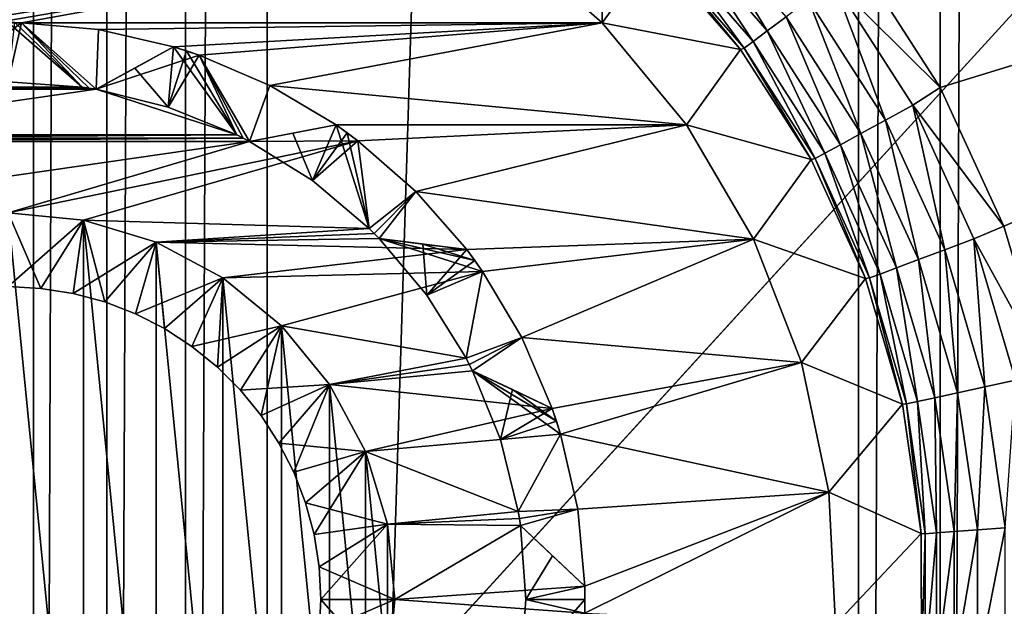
# Model space of a CAD drawing. Header units: metres. Extents: x -206 to 75, y -104 to 104.
# Tile 684 of 1056: x -36.42 to -29.76, y -36.55 to -32.58. Entities that reach past the tile are written whole.
import ezdxf

# ---------------------------------------------------------------- set-up
doc = ezdxf.new("R2010")
doc.units = ezdxf.units.M
doc.layers.add('solid_01_1-CONSUMER_THERM_B_125288', color=7, linetype='CONTINUOUS')

msp = doc.modelspace()

# ---------------------------------------------------------------- linework, layer by layer
at = {"layer": 'solid_01_1-CONSUMER_THERM_B_125288'}
for points in [[(-36.784092, 64.272545), (-36.342251, 63.938988), (-36.765686, -64.293373)], [(-36.342251, 63.938988), (-36.32394, -63.959686), (-36.765686, -64.293373)], [(-36.342251, 63.938988), (-35.846645, 63.692299), (-36.32394, -63.959686)], [(-35.846645, 63.692299), (-35.828407, -63.712856), (-36.32394, -63.959686)], [(-35.846645, 63.692299), (-35.314156, 63.540874), (-35.828407, -63.712856)], [(-30.211685, 63.541607), (-29.679237, 63.69318), (-30.193489, -63.560551)], [(-29.679237, 63.69318), (-29.660997, -63.711971), (-30.193489, -63.560551)], [(-35.314156, 63.540874), (-35.295959, -63.561279), (-35.828407, -63.712856)], [(-35.314156, 63.540874), (-34.762913, 63.489876), (-35.295959, -63.561279)], [(-30.762913, 63.490448), (-30.211685, 63.541607), (-30.744732, -63.509552)], [(-30.211685, 63.541607), (-30.193489, -63.560551), (-30.744732, -63.509552)], [(-34.762913, 63.489876), (-34.744732, -63.510124), (-35.295959, -63.561279)], [(-30.762913, 63.490448), (-34.744732, -63.510124), (-34.762913, 63.489876)], [(-30.762913, 63.490448), (-30.744732, -63.509552), (-34.744732, -63.510124)], [(-37.500069, 41.072453, 108.410858), (37.499931, 41.072487, 108.410858), (-37.500031, -41.072514, 108.410858)], [(37.499931, 41.072487, 108.410858), (37.499969, -41.072479, 108.410858), (-37.500031, -41.072514, 108.410858)], [(-42.500034, -37.500031, 108.5), (42.499931, 37.500008, 108.5), (-42.500069, 37.499969, 108.5)], [(-42.500034, -37.500031, 108.5), (42.499966, -37.499992, 108.5), (42.499931, 37.500008, 108.5)], [(-20.300035, -30.000021, 6), (-30.755079, -32.174469, 6), (-30.196756, -33.038288, 6)], [(-20.300035, -30.000021, 6), (-30.196756, -33.038288, 6), (-29.76594, -33.976749, 6)], [(-20.300035, -30.000021, 6), (-29.76594, -33.976749, 6), (-29.47451, -34.964787, 6)], [(-37.11013, -32.648045, 75), (-33.155281, -32.011322, 75), (-39.67728, -31.741751, 75)], [(-32.485374, -31.786715, 6.991273), (-33.155281, -32.011322, 75), (-32.482777, -32.601631, 75)], [(-32.128601, -32.115582, 6.991273), (-32.485374, -31.786715, 6.991273), (-32.482777, -32.601631, 75)], [(-31.853443, -31.853434, 6.215427), (-31.965445, -31.965437, 6.372272), (-31.366453, -32.656677, 6.372272)], [(-31.239655, -32.561745, 6.215427), (-31.853443, -31.853434, 6.215427), (-31.366453, -32.656677, 6.372272)], [(-37.11013, -32.648045, 75), (-36.590931, -32.601089, 75), (-33.155281, -32.011322, 75)], [(-36.590931, -32.601089, 75), (-36.409138, -32.601089, 75), (-33.155281, -32.011322, 75)], [(-36.409138, -32.601089, 75), (-32.482777, -32.601631, 75), (-33.155281, -32.011322, 75)], [(-31.965445, -31.965437, 6.372272), (-32.050098, -32.050091, 6.560308), (-31.462286, -32.728424, 6.560308)], [(-31.366453, -32.656677, 6.372272), (-31.965445, -31.965437, 6.372272), (-31.462286, -32.728424, 6.560308)], [(-32.050098, -32.050091, 6.560308), (-32.103191, -32.103184, 6.770193), (-31.522396, -32.773426, 6.770193)], [(-31.462286, -32.728424, 6.560308), (-32.050098, -32.050091, 6.560308), (-31.522396, -32.773426, 6.770193)], [(-31.548616, -32.783001, 6.991273), (-32.128601, -32.115582, 6.991273), (-32.482777, -32.601631, 75)], [(-32.103191, -32.103184, 6.770193), (-32.128601, -32.115582, 6.991273), (-31.548616, -32.783001, 6.991273)], [(-31.522396, -32.773426, 6.770193), (-32.103191, -32.103184, 6.770193), (-31.548616, -32.783001, 6.991273)], [(-30.196756, -33.038288, 6), (-30.755079, -32.174469, 6), (-30.919596, -32.322128, 6.024549)], [(-30.919596, -32.322128, 6.024549), (-31.088194, -32.448353, 6.097567), (-30.566826, -33.259483, 6.097567)], [(-30.381985, -33.158527, 6.024549), (-30.919596, -32.322128, 6.024549), (-30.566826, -33.259483, 6.097567)], [(-30.196756, -33.038288, 6), (-30.919596, -32.322128, 6.024549), (-30.381985, -33.158527, 6.024549)], [(-31.088194, -32.448353, 6.097567), (-31.239655, -32.561745, 6.215427), (-30.73288, -33.350174, 6.215427)], [(-30.566826, -33.259483, 6.097567), (-31.088194, -32.448353, 6.097567), (-30.73288, -33.350174, 6.215427)], [(-37.000034, -33.035927, 75), (-36.000034, -33.035927, 75), (-36.409138, -32.601089, 75)], [(-37.000034, -33.035927, 75), (-36.409138, -32.601089, 75), (-36.590931, -32.601089, 75)], [(-36.000134, -33.035824, 26), (-36.500034, -32.600029, 26), (-36.500092, -33.000031, 26)], [(-36.000134, -33.035824, 26), (-36.454582, -32.600296, 26), (-36.500034, -32.600029, 26)], [(-36.499981, -33.000031, 55), (-36.454582, -32.600296, 55), (-36.409138, -32.601089, 55)], [(-36.499981, -33.000031, 55), (-36.409138, -32.601089, 55), (-36.000034, -33.035927, 55)], [(-36.454582, -32.600296, 55), (-36.454582, -32.600296, 26), (-36.409138, -32.601089, 26)], [(-36.000134, -33.035824, 26), (-36.409138, -32.601089, 26), (-36.454582, -32.600296, 26)], [(-36.409138, -32.601089, 55), (-36.454582, -32.600296, 55), (-36.409138, -32.601089, 26)], [(-36.409138, -32.601089, 75), (-35.889942, -32.648045, 75), (-32.482777, -32.601631, 75)], [(-35.889942, -32.648045, 6), (-35.889942, -32.648045, 75), (-36.409138, -32.601089, 75)], [(-36.000034, -33.035927, 55), (-36.409138, -32.601089, 75), (-36.000034, -33.035927, 75)], [(-36.409138, -32.601089, 55), (-35.889942, -32.648045, 6), (-36.409138, -32.601089, 75)], [(-36.000034, -33.035927, 55), (-36.409138, -32.601089, 55), (-36.409138, -32.601089, 75)], [(-36.409138, -32.601089, 26), (-36.409138, -32.601089, 6), (-35.889942, -32.648045, 6)], [(-35.905098, -33.050964, 6), (-35.889942, -32.648045, 6), (-36.409138, -32.601089, 6)], [(-36.409138, -32.601089, 55), (-36.409138, -32.601089, 26), (-35.889942, -32.648045, 6)], [(-36.000034, -33.035927, 6), (-36.409138, -32.601089, 6), (-36.409138, -32.601089, 26)], [(-35.952515, -33.043121, 6), (-35.905098, -33.050964, 6), (-36.409138, -32.601089, 6)], [(-36.000034, -33.035927, 6), (-35.952515, -33.043121, 6), (-36.409138, -32.601089, 6)], [(-36.000134, -33.035824, 26), (-36.000034, -33.035927, 6), (-36.409138, -32.601089, 26)], [(-35.889942, -32.648045, 75), (-35.381645, -32.763828, 75), (-32.482777, -32.601631, 75)], [(-35.381645, -32.763828, 75), (-35.208748, -32.820004, 75), (-32.482777, -32.601631, 75)], [(-35.208748, -32.820004, 75), (-34.729473, -33.025105, 75), (-32.482777, -32.601631, 75)], [(-34.729473, -33.025105, 75), (-31.912848, -33.291664, 75), (-32.482777, -32.601631, 75)], [(-31.548616, -32.783001, 6.991273), (-32.482777, -32.601631, 75), (-31.912848, -33.291664, 75)], [(-31.239655, -32.561745, 6.215427), (-31.366453, -32.656677, 6.372272), (-30.871893, -33.426102, 6.372272)], [(-30.73288, -33.350174, 6.215427), (-31.239655, -32.561745, 6.215427), (-30.871893, -33.426102, 6.372272)], [(-35.905098, -33.050964, 6), (-35.381645, -32.763828, 6), (-35.889942, -32.648045, 6)], [(-35.381645, -32.763828, 55), (-35.381645, -32.763828, 75), (-35.889942, -32.648045, 75)], [(-35.381645, -32.763828, 6), (-35.381645, -32.763828, 26), (-35.889942, -32.648045, 75)], [(-35.381645, -32.763828, 55), (-35.889942, -32.648045, 75), (-35.381645, -32.763828, 26)], [(-35.889942, -32.648045, 6), (-35.381645, -32.763828, 6), (-35.889942, -32.648045, 75)], [(-31.366453, -32.656677, 6.372272), (-31.462286, -32.728424, 6.560308), (-30.976959, -33.483486, 6.560308)], [(-30.871893, -33.426102, 6.372272), (-31.366453, -32.656677, 6.372272), (-30.976959, -33.483486, 6.560308)], [(-31.462286, -32.728424, 6.560308), (-31.522396, -32.773426, 6.770193), (-31.042858, -33.519478, 6.770193)], [(-30.976959, -33.483486, 6.560308), (-31.462286, -32.728424, 6.560308), (-31.042858, -33.519478, 6.770193)], [(-35.905098, -33.050964, 75), (-35.208748, -32.820004, 75), (-35.381645, -32.763828, 75)], [(-35.381645, -32.763828, 55), (-35.905098, -33.050964, 75), (-35.381645, -32.763828, 75)], [(-35.643776, -32.907619, 55), (-35.905098, -33.050964, 75), (-35.381645, -32.763828, 55)], [(-35.905098, -33.050964, 26), (-35.381645, -32.763828, 6), (-35.905098, -33.050964, 6)], [(-35.643776, -32.907619, 26), (-35.381645, -32.763828, 6), (-35.905098, -33.050964, 26)], [(-35.905098, -33.050964, 75), (-34.954041, -33.359982, 75), (-35.208748, -32.820004, 75)], [(-35.643776, -32.907619, 26), (-35.381645, -32.763828, 26), (-35.381645, -32.763828, 6)], [(-35.418514, -33.171318, 26), (-35.381645, -32.763828, 26), (-35.643776, -32.907619, 26)], [(-35.418514, -33.171318, 55), (-35.643776, -32.907619, 55), (-35.381645, -32.763828, 55)], [(-35.418514, -33.171318, 26), (-34.954041, -33.359982, 26), (-35.381645, -32.763828, 26)], [(-35.418514, -33.171318, 55), (-35.381645, -32.763828, 55), (-35.294868, -32.790909, 55)], [(-35.418514, -33.171318, 55), (-35.294868, -32.790909, 55), (-35.208748, -32.820004, 55)], [(-35.418514, -33.171318, 55), (-35.208748, -32.820004, 55), (-34.954041, -33.359982, 55)], [(-35.381645, -32.763828, 55), (-35.381645, -32.763828, 26), (-35.294868, -32.790909, 26)], [(-34.954041, -33.359982, 26), (-35.294868, -32.790909, 26), (-35.381645, -32.763828, 26)], [(-35.294868, -32.790909, 55), (-35.381645, -32.763828, 55), (-35.294868, -32.790909, 26)], [(-35.294868, -32.790909, 55), (-35.294868, -32.790909, 26), (-35.208748, -32.820004, 26)], [(-34.954041, -33.359982, 26), (-35.208748, -32.820004, 26), (-35.294868, -32.790909, 26)], [(-35.208748, -32.820004, 55), (-35.294868, -32.790909, 55), (-35.208748, -32.820004, 26)], [(-34.729473, -33.025105, 6), (-34.729473, -33.025105, 75), (-35.208748, -32.820004, 75)], [(-34.954041, -33.359982, 55), (-35.208748, -32.820004, 75), (-34.954041, -33.359982, 75)], [(-34.729473, -33.025105, 6), (-35.208748, -32.820004, 75), (-35.208748, -32.820004, 55)], [(-34.954041, -33.359982, 55), (-35.208748, -32.820004, 55), (-35.208748, -32.820004, 75)], [(-34.729473, -33.025105, 6), (-35.208748, -32.820004, 26), (-35.208748, -32.820004, 6)], [(-34.954041, -33.359982, 6), (-35.208748, -32.820004, 6), (-35.208748, -32.820004, 26)], [(-34.868397, -33.403618, 6), (-34.729473, -33.025105, 6), (-35.208748, -32.820004, 6)], [(-34.911068, -33.381504, 6), (-35.208748, -32.820004, 6), (-34.954041, -33.359982, 6)], [(-34.911068, -33.381504, 6), (-34.868397, -33.403618, 6), (-35.208748, -32.820004, 6)], [(-34.729473, -33.025105, 6), (-35.208748, -32.820004, 55), (-35.208748, -32.820004, 26)], [(-34.954041, -33.359982, 26), (-34.954041, -33.359982, 6), (-35.208748, -32.820004, 26)], [(-31.069622, -33.526237, 6.991273), (-31.548616, -32.783001, 6.991273), (-31.912848, -33.291664, 75)], [(-31.522396, -32.773426, 6.770193), (-31.548616, -32.783001, 6.991273), (-31.069622, -33.526237, 6.991273)], [(-31.042858, -33.519478, 6.770193), (-31.522396, -32.773426, 6.770193), (-31.069622, -33.526237, 6.991273)], [(-35.643776, -32.907619, 55), (-35.905098, -33.050964, 55), (-35.905098, -33.050964, 75)], [(-35.418514, -33.171318, 26), (-35.643776, -32.907619, 26), (-35.905098, -33.050964, 26)], [(-35.418514, -33.171318, 55), (-35.905098, -33.050964, 55), (-35.643776, -32.907619, 55)], [(-36.500092, -33.000031, 26), (-36.499981, -33.000031, 55), (-36.000034, -33.035927, 55)], [(-36.000134, -33.035824, 26), (-36.500092, -33.000031, 26), (-36.000034, -33.035927, 55)], [(-34.868397, -33.403618, 6), (-34.281834, -33.29229, 6), (-34.729473, -33.025105, 6)], [(-34.729473, -33.025105, 75), (-34.281834, -33.29229, 75), (-31.912848, -33.291664, 75)], [(-34.281834, -33.29229, 55), (-34.281834, -33.29229, 75), (-34.729473, -33.025105, 75)], [(-34.281834, -33.29229, 26), (-34.281834, -33.29229, 55), (-34.729473, -33.025105, 75)], [(-34.281834, -33.29229, 6), (-34.281834, -33.29229, 26), (-34.729473, -33.025105, 75)], [(-34.729473, -33.025105, 6), (-34.281834, -33.29229, 6), (-34.729473, -33.025105, 75)], [(-38.046028, -33.359982, 75), (-34.954041, -33.359982, 75), (-35.905098, -33.050964, 75)], [(-38.046028, -33.359982, 75), (-35.905098, -33.050964, 75), (-37.094975, -33.050964, 75)], [(-37.094975, -33.050964, 75), (-35.905098, -33.050964, 75), (-35.952515, -33.043121, 75)], [(-37.047554, -33.043121, 75), (-37.094975, -33.050964, 75), (-35.952515, -33.043121, 75)], [(-37.047554, -33.043121, 75), (-35.952515, -33.043121, 75), (-36.000034, -33.035927, 75)], [(-37.000034, -33.035927, 75), (-37.047554, -33.043121, 75), (-36.000034, -33.035927, 75)], [(-35.952515, -33.043121, 6), (-36.000034, -33.035927, 6), (-36.000134, -33.035824, 26)], [(-36.000134, -33.035824, 26), (-35.952515, -33.043121, 75), (-35.952515, -33.043121, 6)], [(-36.000134, -33.035824, 26), (-36.000034, -33.035927, 55), (-35.952515, -33.043121, 75)], [(-36.000034, -33.035927, 55), (-36.000034, -33.035927, 75), (-35.952515, -33.043121, 75)], [(-35.952515, -33.043121, 75), (-35.905098, -33.050964, 75), (-35.905098, -33.050964, 55)], [(-35.905098, -33.050964, 55), (-35.952515, -33.043121, 6), (-35.952515, -33.043121, 75)], [(-35.905098, -33.050964, 26), (-35.905098, -33.050964, 6), (-35.952515, -33.043121, 6)], [(-35.905098, -33.050964, 55), (-35.905098, -33.050964, 26), (-35.952515, -33.043121, 6)], [(-35.418514, -33.171318, 55), (-35.905098, -33.050964, 26), (-35.905098, -33.050964, 55)], [(-35.418514, -33.171318, 55), (-35.418514, -33.171318, 26), (-35.905098, -33.050964, 26)], [(-29.76594, -33.976749, 6), (-30.196756, -33.038288, 6), (-30.381985, -33.158527, 6.024549)], [(-30.381985, -33.158527, 6.024549), (-30.566826, -33.259483, 6.097567), (-30.166157, -34.136532, 6.097567)], [(-29.968834, -34.062901, 6.024549), (-30.381985, -33.158527, 6.024549), (-30.166157, -34.136532, 6.097567)], [(-29.76594, -33.976749, 6), (-30.381985, -33.158527, 6.024549), (-29.968834, -34.062901, 6.024549)], [(-35.418514, -33.171318, 26), (-34.954041, -33.359982, 55), (-34.954041, -33.359982, 26)], [(-35.418514, -33.171318, 55), (-34.954041, -33.359982, 55), (-35.418514, -33.171318, 26)], [(-34.281834, -33.29229, 75), (-34.134758, -33.399147, 75), (-31.912848, -33.291664, 75)], [(-34.134758, -33.399147, 75), (-33.742317, -33.742313, 75), (-31.912848, -33.291664, 75)], [(-33.742317, -33.742313, 75), (-31.45986, -34.06435, 75), (-31.912848, -33.291664, 75)], [(-31.069622, -33.526237, 6.991273), (-31.912848, -33.291664, 75), (-31.45986, -34.06435, 75)], [(-30.566826, -33.259483, 6.097567), (-30.73288, -33.350174, 6.215427), (-30.343424, -34.202679, 6.215427)], [(-30.166157, -34.136532, 6.097567), (-30.566826, -33.259483, 6.097567), (-30.343424, -34.202679, 6.215427)], [(-34.868397, -33.403618, 75), (-34.134758, -33.399147, 75), (-34.281834, -33.29229, 75)], [(-34.281834, -33.29229, 55), (-34.868397, -33.403618, 75), (-34.281834, -33.29229, 75)], [(-34.575569, -33.348042, 55), (-34.868397, -33.403618, 75), (-34.281834, -33.29229, 55)], [(-34.868122, -33.403568, 26), (-34.281834, -33.29229, 6), (-34.868397, -33.403618, 6)], [(-34.575569, -33.348042, 55), (-34.868122, -33.403568, 55), (-34.868397, -33.403618, 75)], [(-34.575569, -33.348042, 26), (-34.281834, -33.29229, 6), (-34.868122, -33.403568, 26)], [(-34.575569, -33.348042, 55), (-34.442818, -33.668446, 55), (-34.868122, -33.403568, 55)], [(-34.575569, -33.348042, 26), (-34.868122, -33.403568, 26), (-34.442818, -33.668446, 26)], [(-34.575569, -33.348042, 55), (-34.281834, -33.29229, 55), (-34.442818, -33.668446, 55)], [(-34.575569, -33.348042, 26), (-34.281834, -33.29229, 26), (-34.281834, -33.29229, 6)], [(-34.575569, -33.348042, 26), (-34.442818, -33.668446, 26), (-34.281834, -33.29229, 26)], [(-34.442818, -33.668446, 55), (-34.281834, -33.29229, 55), (-34.207672, -33.344864, 55)], [(-34.05938, -33.991405, 26), (-34.281834, -33.29229, 26), (-34.442818, -33.668446, 26)], [(-34.442818, -33.668446, 55), (-34.207672, -33.344864, 55), (-34.134758, -33.399147, 55)], [(-34.207672, -33.344864, 26), (-34.207672, -33.344864, 55), (-34.281834, -33.29229, 55)], [(-34.281834, -33.29229, 26), (-34.207672, -33.344864, 26), (-34.281834, -33.29229, 55)], [(-34.05938, -33.991405, 26), (-34.207672, -33.344864, 26), (-34.281834, -33.29229, 26)], [(-34.134758, -33.399147, 26), (-34.134758, -33.399147, 55), (-34.207672, -33.344864, 55)], [(-34.207672, -33.344864, 26), (-34.134758, -33.399147, 26), (-34.207672, -33.344864, 55)], [(-34.05938, -33.991405, 26), (-34.134758, -33.399147, 26), (-34.207672, -33.344864, 26)], [(-30.73288, -33.350174, 6.215427), (-30.871893, -33.426102, 6.372272), (-30.491825, -34.258057, 6.372272)], [(-30.343424, -34.202679, 6.215427), (-30.73288, -33.350174, 6.215427), (-30.491825, -34.258057, 6.372272)], [(-38.940689, -33.991405, 75), (-34.868397, -33.403618, 75), (-38.131676, -33.403622, 75)], [(-36.500034, -33.885094, 75), (-34.868397, -33.403618, 75), (-38.940689, -33.991405, 75)], [(-38.131676, -33.403622, 75), (-34.868397, -33.403618, 75), (-34.911068, -33.381504, 75)], [(-38.089001, -33.381508, 75), (-38.131676, -33.403622, 75), (-34.911068, -33.381504, 75)], [(-38.089001, -33.381508, 75), (-34.911068, -33.381504, 75), (-34.954041, -33.359982, 75)], [(-38.046028, -33.359982, 75), (-38.089001, -33.381508, 75), (-34.954041, -33.359982, 75)], [(-36.500034, -33.885094, 75), (-34.134758, -33.399147, 75), (-34.868397, -33.403618, 75)], [(-35.989918, -33.935375, 75), (-34.134758, -33.399147, 75), (-36.500034, -33.885094, 75)], [(-35.989918, -33.935375, 75), (-34.05938, -33.991405, 75), (-34.134758, -33.399147, 75)], [(-34.954041, -33.359982, 55), (-34.954041, -33.359982, 75), (-34.911068, -33.381504, 75)], [(-34.954041, -33.359982, 26), (-34.911068, -33.381504, 75), (-34.911068, -33.381504, 6)], [(-34.911068, -33.381504, 6), (-34.954041, -33.359982, 6), (-34.954041, -33.359982, 26)], [(-34.954041, -33.359982, 55), (-34.911068, -33.381504, 75), (-34.954041, -33.359982, 26)], [(-34.911068, -33.381504, 75), (-34.868397, -33.403618, 75), (-34.868122, -33.403568, 55)], [(-34.868122, -33.403568, 55), (-34.911068, -33.381504, 6), (-34.911068, -33.381504, 75)], [(-34.868122, -33.403568, 26), (-34.868397, -33.403618, 6), (-34.911068, -33.381504, 6)], [(-34.868122, -33.403568, 26), (-34.911068, -33.381504, 6), (-34.868122, -33.403568, 55)], [(-34.868122, -33.403568, 26), (-34.868122, -33.403568, 55), (-34.442818, -33.668446, 55)], [(-34.442818, -33.668446, 26), (-34.868122, -33.403568, 26), (-34.442818, -33.668446, 55)], [(-34.442818, -33.668446, 55), (-34.134758, -33.399147, 55), (-34.05938, -33.991405, 55)], [(-33.742317, -33.742313, 6), (-33.742317, -33.742313, 75), (-34.134758, -33.399147, 75)], [(-34.05938, -33.991405, 55), (-34.134758, -33.399147, 75), (-34.05938, -33.991405, 75)], [(-33.742317, -33.742313, 6), (-34.134758, -33.399147, 75), (-34.134758, -33.399147, 55)], [(-34.05938, -33.991405, 55), (-34.134758, -33.399147, 55), (-34.134758, -33.399147, 75)], [(-34.134758, -33.399147, 26), (-33.742317, -33.742313, 6), (-34.134758, -33.399147, 55)], [(-34.134758, -33.399147, 26), (-34.134758, -33.399147, 6), (-33.742317, -33.742313, 6)], [(-34.05938, -33.991405, 6), (-33.742317, -33.742313, 6), (-34.134758, -33.399147, 6)], [(-34.05938, -33.991405, 6), (-34.134758, -33.399147, 6), (-34.134758, -33.399147, 26)], [(-34.05938, -33.991405, 26), (-34.05938, -33.991405, 6), (-34.134758, -33.399147, 26)], [(-30.976959, -33.483486, 6.560308), (-31.042858, -33.519478, 6.770193), (-30.674335, -34.32616, 6.770193)], [(-30.871893, -33.426102, 6.372272), (-30.976959, -33.483486, 6.560308), (-30.603987, -34.299911, 6.560308)], [(-30.603987, -34.299911, 6.560308), (-30.976959, -33.483486, 6.560308), (-30.674335, -34.32616, 6.770193)], [(-30.491825, -34.258057, 6.372272), (-30.871893, -33.426102, 6.372272), (-30.603987, -34.299911, 6.560308)], [(-30.701385, -34.33012, 6.991273), (-31.069622, -33.526237, 6.991273), (-31.45986, -34.06435, 75)], [(-31.042858, -33.519478, 6.770193), (-31.069622, -33.526237, 6.991273), (-30.701385, -34.33012, 6.991273)], [(-30.674335, -34.32616, 6.770193), (-31.042858, -33.519478, 6.770193), (-30.701385, -34.33012, 6.991273)], [(-34.442818, -33.668446, 26), (-34.442818, -33.668446, 55), (-34.05938, -33.991405, 55)], [(-34.05938, -33.991405, 26), (-34.442818, -33.668446, 26), (-34.05938, -33.991405, 55)], [(-34.05938, -33.991405, 6), (-34.025162, -34.025154, 6), (-33.742317, -33.742313, 6)], [(-34.025162, -34.025154, 6), (-33.991409, -34.059372, 6), (-33.742317, -33.742313, 6)], [(-33.991409, -34.059372, 6), (-33.399155, -34.13475, 6), (-33.742317, -33.742313, 6)], [(-33.742317, -33.742313, 75), (-33.399155, -34.13475, 75), (-31.45986, -34.06435, 75)], [(-33.399155, -34.13475, 55), (-33.399155, -34.13475, 75), (-33.742317, -33.742313, 75)], [(-33.399155, -34.13475, 26), (-33.399155, -34.13475, 55), (-33.742317, -33.742313, 75)], [(-33.399155, -34.13475, 6), (-33.399155, -34.13475, 26), (-33.742317, -33.742313, 75)], [(-33.742317, -33.742313, 6), (-33.399155, -34.13475, 6), (-33.742317, -33.742313, 75)], [(-36.278957, -34.396614, 74.500084), (-35.989918, -33.935375, 75), (-36.500034, -33.885094, 75)], [(-36.278957, -34.396614, 74.500084), (-36.500034, -33.885094, 75), (-36.500034, -34.385029, 74.500015)], [(-35.989914, -39.064682, 6), (-36.500034, -33.885136, 6), (-36.500031, -39.114925, 6)], [(-35.989914, -39.064682, 6), (-35.989918, -33.935375, 6), (-36.500034, -33.885136, 6)], [(-36.500034, -34.385029, 6.499983), (-36.500034, -33.885136, 6), (-35.989918, -33.935375, 6)], [(-36.278957, -34.396614, 6.499914), (-36.500034, -34.385029, 6.499983), (-35.989918, -33.935375, 6)], [(-36.060307, -34.431248, 74.500084), (-35.989918, -33.935375, 75), (-36.278957, -34.396614, 74.500084)], [(-36.060307, -34.431248, 6.499915), (-36.278957, -34.396614, 6.499914), (-35.989918, -33.935375, 6)], [(-35.84647, -34.488544, 74.500084), (-35.989918, -33.935375, 75), (-36.060307, -34.431248, 74.500084)], [(-36.060307, -34.431248, 6.499915), (-35.989918, -33.935375, 6), (-35.499393, -34.084167, 6)], [(-35.989918, -33.935375, 75), (-35.499393, -34.084167, 75), (-34.05938, -33.991405, 75)], [(-35.84647, -34.488544, 74.500084), (-35.499393, -34.084167, 75), (-35.989918, -33.935375, 75)], [(-35.49939, -38.91589, 6), (-35.499393, -34.084167, 6), (-35.989918, -33.935375, 6)], [(-35.989914, -39.064682, 6), (-35.49939, -38.91589, 6), (-35.989918, -33.935375, 6)], [(-35.499393, -34.084167, 75), (-34.025162, -34.025154, 75), (-34.05938, -33.991405, 75)], [(-34.05938, -33.991405, 55), (-34.05938, -33.991405, 75), (-34.025162, -34.025154, 75)], [(-34.025162, -34.025154, 6), (-34.05938, -33.991405, 6), (-34.05938, -33.991405, 26)], [(-34.05938, -33.991405, 26), (-34.025162, -34.025154, 75), (-34.025162, -34.025154, 6)], [(-34.05938, -33.991405, 26), (-34.05938, -33.991405, 55), (-34.025162, -34.025154, 75)], [(-29.47451, -34.964787, 6), (-29.76594, -33.976749, 6), (-29.968834, -34.062901, 6.024549)], [(-35.84647, -34.488544, 6.499915), (-36.060307, -34.431248, 6.499915), (-35.499393, -34.084167, 6)], [(-35.639793, -34.567879, 74.500084), (-35.499393, -34.084167, 75), (-35.84647, -34.488544, 74.500084)], [(-35.639793, -34.567879, 6.499915), (-35.84647, -34.488544, 6.499915), (-35.499393, -34.084167, 6)], [(-35.442539, -34.668381, 74.500084), (-35.499393, -34.084167, 75), (-35.639793, -34.567879, 74.500084)], [(-35.639793, -34.567879, 6.499915), (-35.499393, -34.084167, 6), (-35.047314, -34.325802, 6)], [(-35.499393, -34.084167, 75), (-33.991409, -34.059372, 75), (-34.025162, -34.025154, 75)], [(-35.499393, -34.084167, 75), (-33.399155, -34.13475, 75), (-33.991409, -34.059372, 75)], [(-35.499393, -34.084167, 75), (-35.047314, -34.325802, 75), (-33.399155, -34.13475, 75)], [(-35.442539, -34.668381, 74.500084), (-35.047314, -34.325802, 75), (-35.499393, -34.084167, 75)], [(-35.047314, -38.674255, 6), (-35.047314, -34.325802, 6), (-35.499393, -34.084167, 6)], [(-35.49939, -38.91589, 6), (-35.047314, -38.674255, 6), (-35.499393, -34.084167, 6)], [(-34.025162, -34.025154, 75), (-33.991409, -34.059372, 75), (-33.991131, -34.059406, 55)], [(-33.991131, -34.059406, 55), (-34.025162, -34.025154, 6), (-34.025162, -34.025154, 75)], [(-33.991131, -34.059406, 26), (-33.991409, -34.059372, 6), (-34.025162, -34.025154, 6)], [(-33.991131, -34.059406, 26), (-34.025162, -34.025154, 6), (-33.991131, -34.059406, 55)], [(-33.399155, -34.13475, 55), (-33.991409, -34.059372, 75), (-33.399155, -34.13475, 75)], [(-33.695744, -34.097004, 55), (-33.991409, -34.059372, 75), (-33.399155, -34.13475, 55)], [(-33.695744, -34.097004, 55), (-33.991131, -34.059406, 55), (-33.991409, -34.059372, 75)], [(-33.991131, -34.059406, 26), (-33.399155, -34.13475, 6), (-33.991409, -34.059372, 6)], [(-33.991131, -34.059406, 55), (-33.344868, -34.207664, 55), (-33.292297, -34.281826, 55)], [(-33.695744, -34.097004, 55), (-33.344868, -34.207664, 55), (-33.991131, -34.059406, 55)], [(-33.991131, -34.059406, 55), (-33.292297, -34.281826, 55), (-33.668499, -34.442749, 55)], [(-33.695744, -34.097004, 26), (-33.399155, -34.13475, 6), (-33.991131, -34.059406, 26)], [(-33.991131, -34.059406, 26), (-33.991131, -34.059406, 55), (-33.668499, -34.442749, 55)], [(-33.668499, -34.442749, 26), (-33.991131, -34.059406, 26), (-33.668499, -34.442749, 55)], [(-33.695744, -34.097004, 26), (-33.991131, -34.059406, 26), (-33.668499, -34.442749, 26)], [(-33.399155, -34.13475, 75), (-33.292297, -34.281826, 75), (-31.45986, -34.06435, 75)], [(-33.292297, -34.281826, 75), (-33.025108, -34.729465, 75), (-31.45986, -34.06435, 75)], [(-33.025108, -34.729465, 75), (-31.136112, -34.898705, 75), (-31.45986, -34.06435, 75)], [(-30.701385, -34.33012, 6.991273), (-31.45986, -34.06435, 75), (-31.136112, -34.898705, 75)], [(-29.968834, -34.062901, 6.024549), (-30.166157, -34.136532, 6.097567), (-29.894339, -35.061665, 6.097567)], [(-29.688547, -35.016853, 6.024549), (-29.968834, -34.062901, 6.024549), (-29.894339, -35.061665, 6.097567)], [(-29.47451, -34.964787, 6), (-29.968834, -34.062901, 6.024549), (-29.688547, -35.016853, 6.024549)], [(-35.047314, -34.325802, 75), (-33.292297, -34.281826, 75), (-33.399155, -34.13475, 75)], [(-33.695744, -34.097004, 55), (-33.399155, -34.13475, 55), (-33.344868, -34.207664, 55)], [(-33.695744, -34.097004, 26), (-33.399155, -34.13475, 26), (-33.399155, -34.13475, 6)], [(-33.695744, -34.097004, 26), (-33.668499, -34.442749, 26), (-33.399155, -34.13475, 26)], [(-33.668499, -34.442749, 26), (-33.344868, -34.207664, 26), (-33.399155, -34.13475, 26)], [(-33.344868, -34.207664, 26), (-33.344868, -34.207664, 55), (-33.399155, -34.13475, 55)], [(-33.399155, -34.13475, 26), (-33.344868, -34.207664, 26), (-33.399155, -34.13475, 55)], [(-30.166157, -34.136532, 6.097567), (-30.343424, -34.202679, 6.215427), (-30.079212, -35.101921, 6.215427)], [(-29.894339, -35.061665, 6.097567), (-30.166157, -34.136532, 6.097567), (-30.079212, -35.101921, 6.215427)], [(-33.668499, -34.442749, 26), (-33.292297, -34.281826, 26), (-33.344868, -34.207664, 26)], [(-33.292297, -34.281826, 26), (-33.292297, -34.281826, 55), (-33.344868, -34.207664, 55)], [(-33.344868, -34.207664, 26), (-33.292297, -34.281826, 26), (-33.344868, -34.207664, 55)], [(-30.343424, -34.202679, 6.215427), (-30.491825, -34.258057, 6.372272), (-30.233982, -35.13562, 6.372272)], [(-30.079212, -35.101921, 6.215427), (-30.343424, -34.202679, 6.215427), (-30.233982, -35.13562, 6.372272)], [(-35.047314, -34.325802, 75), (-34.651058, -34.65099, 75), (-33.292297, -34.281826, 75)], [(-34.651058, -34.65099, 75), (-33.403625, -34.868389, 75), (-33.292297, -34.281826, 75)], [(-33.668499, -34.442749, 55), (-33.292297, -34.281826, 55), (-33.403625, -34.868389, 55)], [(-33.403625, -34.868389, 26), (-33.292297, -34.281826, 26), (-33.668499, -34.442749, 26)], [(-33.403625, -34.868389, 55), (-33.292297, -34.281826, 75), (-33.403625, -34.868389, 75)], [(-33.403625, -34.868389, 55), (-33.292297, -34.281826, 55), (-33.292297, -34.281826, 75)], [(-33.403625, -34.868389, 6), (-33.025108, -34.729465, 6), (-33.292297, -34.281826, 6)], [(-33.403625, -34.868389, 6), (-33.292297, -34.281826, 6), (-33.292297, -34.281826, 26)], [(-33.403625, -34.868389, 26), (-33.403625, -34.868389, 6), (-33.292297, -34.281826, 26)], [(-33.025108, -34.729465, 6), (-33.025108, -34.729465, 75), (-33.292297, -34.281826, 75)], [(-33.025108, -34.729465, 6), (-33.292297, -34.281826, 75), (-33.292297, -34.281826, 55)], [(-33.292297, -34.281826, 26), (-33.025108, -34.729465, 6), (-33.292297, -34.281826, 55)], [(-33.292297, -34.281826, 26), (-33.292297, -34.281826, 6), (-33.025108, -34.729465, 6)], [(-30.491825, -34.258057, 6.372272), (-30.603987, -34.299911, 6.560308), (-30.350956, -35.161091, 6.560308)], [(-30.233982, -35.13562, 6.372272), (-30.491825, -34.258057, 6.372272), (-30.350956, -35.161091, 6.560308)], [(-35.442539, -34.668381, 6.499915), (-35.639793, -34.567879, 6.499915), (-35.047314, -34.325802, 6)], [(-35.256874, -34.788952, 74.500084), (-35.047314, -34.325802, 75), (-35.442539, -34.668381, 74.500084)], [(-35.256874, -34.788952, 6.499915), (-35.442539, -34.668381, 6.499915), (-35.047314, -34.325802, 6)], [(-35.084827, -34.928272, 74.500084), (-35.047314, -34.325802, 75), (-35.256874, -34.788952, 74.500084)], [(-35.256874, -34.788952, 6.499915), (-35.047314, -34.325802, 6), (-34.651058, -34.65099, 6)], [(-35.084827, -34.928272, 74.500084), (-34.651058, -34.65099, 75), (-35.047314, -34.325802, 75)], [(-34.651054, -38.349068, 6), (-34.651058, -34.65099, 6), (-35.047314, -34.325802, 6)], [(-35.047314, -38.674255, 6), (-34.651054, -38.349068, 6), (-35.047314, -34.325802, 6)], [(-30.451418, -35.178265, 6.991273), (-30.701385, -34.33012, 6.991273), (-31.136112, -34.898705, 75)], [(-30.674335, -34.32616, 6.770193), (-30.701385, -34.33012, 6.991273), (-30.451418, -35.178265, 6.991273)], [(-30.603987, -34.299911, 6.560308), (-30.674335, -34.32616, 6.770193), (-30.424324, -35.177067, 6.770193)], [(-30.424324, -35.177067, 6.770193), (-30.674335, -34.32616, 6.770193), (-30.451418, -35.178265, 6.991273)], [(-30.350956, -35.161091, 6.560308), (-30.603987, -34.299911, 6.560308), (-30.424324, -35.177067, 6.770193)], [(-36.500034, -34.385029, 74.500015), (-36.500034, -34.385029, 6.499983), (-36.278957, -34.396614, 6.499914)], [(-36.278957, -34.396614, 74.500084), (-36.500034, -34.385029, 74.500015), (-36.278957, -34.396614, 6.499914)], [(-36.278957, -34.396614, 74.500084), (-36.278957, -34.396614, 6.499914), (-36.060307, -34.431248, 6.499915)], [(-36.060307, -34.431248, 74.500084), (-36.278957, -34.396614, 74.500084), (-36.060307, -34.431248, 6.499915)], [(-36.060307, -34.431248, 74.500084), (-36.060307, -34.431248, 6.499915), (-35.84647, -34.488544, 6.499915)], [(-35.84647, -34.488544, 74.500084), (-36.060307, -34.431248, 74.500084), (-35.84647, -34.488544, 6.499915)], [(-35.84647, -34.488544, 74.500084), (-35.84647, -34.488544, 6.499915), (-35.639793, -34.567879, 6.499915)], [(-35.639793, -34.567879, 74.500084), (-35.84647, -34.488544, 74.500084), (-35.639793, -34.567879, 6.499915)], [(-33.668499, -34.442749, 26), (-33.668499, -34.442749, 55), (-33.403625, -34.868389, 55)], [(-33.403625, -34.868389, 26), (-33.668499, -34.442749, 26), (-33.403625, -34.868389, 55)], [(-35.639793, -34.567879, 74.500084), (-35.639793, -34.567879, 6.499915), (-35.442539, -34.668381, 6.499915)], [(-35.442539, -34.668381, 74.500084), (-35.639793, -34.567879, 74.500084), (-35.442539, -34.668381, 6.499915)], [(-35.442539, -34.668381, 74.500084), (-35.442539, -34.668381, 6.499915), (-35.256874, -34.788952, 6.499915)], [(-35.256874, -34.788952, 74.500084), (-35.442539, -34.668381, 74.500084), (-35.256874, -34.788952, 6.499915)], [(-35.084827, -34.928272, 6.499915), (-35.256874, -34.788952, 6.499915), (-34.651058, -34.65099, 6)], [(-34.928288, -35.084812, 74.500084), (-34.651058, -34.65099, 75), (-35.084827, -34.928272, 74.500084)], [(-34.928288, -35.084812, 6.499915), (-35.084827, -34.928272, 6.499915), (-34.651058, -34.65099, 6)], [(-34.788967, -35.256859, 74.500084), (-34.651058, -34.65099, 75), (-34.928288, -35.084812, 74.500084)], [(-34.928288, -35.084812, 6.499915), (-34.651058, -34.65099, 6), (-34.325851, -35.047241, 6)], [(-34.788967, -35.256859, 74.500084), (-34.325851, -35.047241, 75), (-34.651058, -34.65099, 75)], [(-34.651058, -34.65099, 75), (-34.325851, -35.047241, 75), (-33.403625, -34.868389, 75)], [(-34.325851, -37.952816, 6), (-34.325851, -35.047241, 6), (-34.651058, -34.65099, 6)], [(-34.651054, -38.349068, 6), (-34.325851, -37.952816, 6), (-34.651058, -34.65099, 6)], [(-33.403625, -34.868389, 6), (-33.381512, -34.91106, 6), (-33.025108, -34.729465, 6)], [(-33.381512, -34.91106, 6), (-33.359985, -34.954033, 6), (-33.025108, -34.729465, 6)], [(-33.359985, -34.954033, 6), (-32.820011, -35.20874, 6), (-33.025108, -34.729465, 6)], [(-33.025108, -34.729465, 75), (-32.820011, -35.20874, 75), (-31.136112, -34.898705, 75)], [(-32.820011, -35.20874, 55), (-32.820011, -35.20874, 75), (-33.025108, -34.729465, 75)], [(-32.820011, -35.20874, 26), (-32.820011, -35.20874, 55), (-33.025108, -34.729465, 75)], [(-32.820011, -35.20874, 6), (-32.820011, -35.20874, 26), (-33.025108, -34.729465, 75)], [(-33.025108, -34.729465, 6), (-32.820011, -35.20874, 6), (-33.025108, -34.729465, 75)], [(-35.256874, -34.788952, 74.500084), (-35.256874, -34.788952, 6.499915), (-35.084827, -34.928272, 6.499915)], [(-35.084827, -34.928272, 74.500084), (-35.256874, -34.788952, 74.500084), (-35.084827, -34.928272, 6.499915)], [(-34.325851, -35.047241, 75), (-33.381512, -34.91106, 75), (-33.403625, -34.868389, 75)], [(-33.403625, -34.868389, 55), (-33.403625, -34.868389, 75), (-33.381512, -34.91106, 75)], [(-33.381512, -34.91106, 6), (-33.403625, -34.868389, 6), (-33.403625, -34.868389, 26)], [(-33.403625, -34.868389, 26), (-33.381512, -34.91106, 75), (-33.381512, -34.91106, 6)], [(-33.403625, -34.868389, 26), (-33.403625, -34.868389, 55), (-33.381512, -34.91106, 75)], [(-35.084827, -34.928272, 74.500084), (-35.084827, -34.928272, 6.499915), (-34.928288, -35.084812, 6.499915)], [(-34.928288, -35.084812, 74.500084), (-35.084827, -34.928272, 74.500084), (-34.928288, -35.084812, 6.499915)], [(-34.325851, -35.047241, 75), (-33.359985, -34.954033, 75), (-33.381512, -34.91106, 75)], [(-34.325851, -35.047241, 75), (-32.820011, -35.20874, 75), (-33.359985, -34.954033, 75)], [(-33.381512, -34.91106, 75), (-33.359985, -34.954033, 75), (-33.359734, -34.954151, 55)], [(-33.359734, -34.954151, 55), (-33.381512, -34.91106, 6), (-33.381512, -34.91106, 75)], [(-33.359734, -34.954151, 26), (-33.359985, -34.954033, 6), (-33.381512, -34.91106, 6)], [(-33.359734, -34.954151, 26), (-33.381512, -34.91106, 6), (-33.359734, -34.954151, 55)], [(-32.820011, -35.20874, 55), (-33.359985, -34.954033, 75), (-32.820011, -35.20874, 75)], [(-33.090416, -35.081188, 55), (-33.359985, -34.954033, 75), (-32.820011, -35.20874, 55)], [(-33.090416, -35.081188, 55), (-33.359734, -34.954151, 55), (-33.359985, -34.954033, 75)], [(-33.359734, -34.954151, 26), (-32.820011, -35.20874, 6), (-33.359985, -34.954033, 6)], [(-33.359734, -34.954151, 55), (-32.790913, -35.294861, 55), (-32.763832, -35.381638, 55)], [(-33.090416, -35.081188, 55), (-32.790913, -35.294861, 55), (-33.359734, -34.954151, 55)], [(-33.359734, -34.954151, 55), (-32.763832, -35.381638, 55), (-33.171349, -35.41843, 55)], [(-33.090416, -35.081188, 26), (-32.820011, -35.20874, 6), (-33.359734, -34.954151, 26)], [(-33.359734, -34.954151, 26), (-33.359734, -34.954151, 55), (-33.171349, -35.41843, 55)], [(-33.171349, -35.41843, 26), (-33.359734, -34.954151, 26), (-33.171349, -35.41843, 55)], [(-33.090416, -35.081188, 26), (-33.359734, -34.954151, 26), (-33.171349, -35.41843, 26)], [(-32.820011, -35.20874, 75), (-32.763832, -35.381638, 75), (-31.136112, -34.898705, 75)], [(-32.763832, -35.381638, 75), (-30.949488, -35.773861, 75), (-31.136112, -34.898705, 75)], [(-30.451418, -35.178265, 6.991273), (-31.136112, -34.898705, 75), (-30.949488, -35.773861, 75)], [(-29.688547, -35.016853, 6.024549), (-29.894339, -35.061665, 6.097567), (-29.756899, -36.016056, 6.097567)], [(-34.788967, -35.256859, 6.499915), (-34.928288, -35.084812, 6.499915), (-34.325851, -35.047241, 6)], [(-34.928288, -35.084812, 74.500084), (-34.928288, -35.084812, 6.499915), (-34.788967, -35.256859, 6.499915)], [(-34.788967, -35.256859, 74.500084), (-34.928288, -35.084812, 74.500084), (-34.788967, -35.256859, 6.499915)], [(-34.668392, -35.442524, 74.500084), (-34.325851, -35.047241, 75), (-34.788967, -35.256859, 74.500084)], [(-34.668392, -35.442524, 6.499915), (-34.788967, -35.256859, 6.499915), (-34.325851, -35.047241, 6)], [(-34.567886, -35.639774, 74.500084), (-34.325851, -35.047241, 75), (-34.668392, -35.442524, 74.500084)], [(-34.668392, -35.442524, 6.499915), (-34.325851, -35.047241, 6), (-34.084202, -35.499329, 6)], [(-34.567886, -35.639774, 74.500084), (-34.084202, -35.499329, 75), (-34.325851, -35.047241, 75)], [(-34.325851, -35.047241, 75), (-34.084202, -35.499329, 75), (-32.820011, -35.20874, 75)], [(-34.084198, -37.500729, 6), (-34.084202, -35.499329, 6), (-34.325851, -35.047241, 6)], [(-34.325851, -37.952816, 6), (-34.084198, -37.500729, 6), (-34.325851, -35.047241, 6)], [(-33.090416, -35.081188, 26), (-33.171349, -35.41843, 26), (-32.820011, -35.20874, 26)], [(-33.090416, -35.081188, 55), (-32.820011, -35.20874, 55), (-32.790913, -35.294861, 55)], [(-33.090416, -35.081188, 26), (-32.820011, -35.20874, 26), (-32.820011, -35.20874, 6)], [(-29.894339, -35.061665, 6.097567), (-30.079212, -35.101921, 6.215427), (-29.945618, -36.029602, 6.215427)], [(-29.756899, -36.016056, 6.097567), (-29.894339, -35.061665, 6.097567), (-29.945618, -36.029602, 6.215427)], [(-30.233982, -35.13562, 6.372272), (-30.350956, -35.161091, 6.560308), (-30.223017, -36.049511, 6.560308)], [(-30.079212, -35.101921, 6.215427), (-30.233982, -35.13562, 6.372272), (-30.103609, -36.040943, 6.372272)], [(-30.103609, -36.040943, 6.372272), (-30.233982, -35.13562, 6.372272), (-30.223017, -36.049511, 6.560308)], [(-29.945618, -36.029602, 6.215427), (-30.079212, -35.101921, 6.215427), (-30.103609, -36.040943, 6.372272)], [(-34.084202, -35.499329, 75), (-32.763832, -35.381638, 75), (-32.820011, -35.20874, 75)], [(-33.171349, -35.41843, 26), (-32.790913, -35.294861, 26), (-32.820011, -35.20874, 26)], [(-32.790913, -35.294861, 26), (-32.790913, -35.294861, 55), (-32.820011, -35.20874, 55)], [(-32.820011, -35.20874, 26), (-32.790913, -35.294861, 26), (-32.820011, -35.20874, 55)], [(-30.324816, -36.053368, 6.991273), (-30.451418, -35.178265, 6.991273), (-30.949488, -35.773861, 75)], [(-30.424324, -35.177067, 6.770193), (-30.451418, -35.178265, 6.991273), (-30.324816, -36.053368, 6.991273)], [(-30.350956, -35.161091, 6.560308), (-30.424324, -35.177067, 6.770193), (-30.297913, -36.054886, 6.770193)], [(-30.297913, -36.054886, 6.770193), (-30.424324, -35.177067, 6.770193), (-30.324816, -36.053368, 6.991273)], [(-30.223017, -36.049511, 6.560308), (-30.350956, -35.161091, 6.560308), (-30.297913, -36.054886, 6.770193)], [(-34.788967, -35.256859, 74.500084), (-34.788967, -35.256859, 6.499915), (-34.668392, -35.442524, 6.499915)], [(-34.668392, -35.442524, 74.500084), (-34.788967, -35.256859, 74.500084), (-34.668392, -35.442524, 6.499915)], [(-33.171349, -35.41843, 26), (-32.763832, -35.381638, 26), (-32.790913, -35.294861, 26)], [(-32.763832, -35.381638, 26), (-32.763832, -35.381638, 55), (-32.790913, -35.294861, 55)], [(-32.790913, -35.294861, 26), (-32.763832, -35.381638, 26), (-32.790913, -35.294861, 55)], [(-34.084202, -35.499329, 75), (-33.050968, -35.90509, 75), (-32.763832, -35.381638, 75)], [(-33.171349, -35.41843, 55), (-32.763832, -35.381638, 55), (-33.050968, -35.90509, 55)], [(-33.050968, -35.90509, 26), (-32.763832, -35.381638, 26), (-33.171349, -35.41843, 26)], [(-33.171349, -35.41843, 26), (-33.171349, -35.41843, 55), (-33.050968, -35.90509, 55)], [(-33.050968, -35.90509, 26), (-33.171349, -35.41843, 26), (-33.050968, -35.90509, 55)], [(-33.050968, -35.90509, 55), (-32.763832, -35.381638, 75), (-33.050968, -35.90509, 75)], [(-33.050968, -35.90509, 55), (-32.763832, -35.381638, 55), (-32.763832, -35.381638, 75)], [(-33.050968, -35.90509, 6), (-32.648048, -35.889935, 6), (-32.763832, -35.381638, 6)], [(-33.050968, -35.90509, 6), (-32.763832, -35.381638, 6), (-32.763832, -35.381638, 26)], [(-33.050968, -35.90509, 26), (-33.050968, -35.90509, 6), (-32.763832, -35.381638, 26)], [(-32.763832, -35.381638, 75), (-32.648048, -35.889935, 75), (-30.949488, -35.773861, 75)], [(-32.648048, -35.889935, 6), (-32.648048, -35.889935, 75), (-32.763832, -35.381638, 75)], [(-32.648048, -35.889935, 6), (-32.763832, -35.381638, 75), (-32.763832, -35.381638, 55)], [(-32.763832, -35.381638, 26), (-32.648048, -35.889935, 6), (-32.763832, -35.381638, 55)], [(-32.763832, -35.381638, 26), (-32.763832, -35.381638, 6), (-32.648048, -35.889935, 6)], [(-34.567886, -35.639774, 6.499915), (-34.668392, -35.442524, 6.499915), (-34.084202, -35.499329, 6)], [(-34.668392, -35.442524, 74.500084), (-34.668392, -35.442524, 6.499915), (-34.567886, -35.639774, 6.499915)], [(-34.567886, -35.639774, 74.500084), (-34.668392, -35.442524, 74.500084), (-34.567886, -35.639774, 6.499915)], [(-34.488548, -35.846455, 74.500084), (-34.084202, -35.499329, 75), (-34.567886, -35.639774, 74.500084)], [(-34.488548, -35.846455, 6.499915), (-34.567886, -35.639774, 6.499915), (-34.084202, -35.499329, 6)], [(-34.431252, -36.060291, 74.500084), (-34.084202, -35.499329, 75), (-34.488548, -35.846455, 74.500084)], [(-34.488548, -35.846455, 6.499915), (-34.084202, -35.499329, 6), (-33.93539, -35.989876, 6)], [(-34.431252, -36.060291, 74.500084), (-33.93539, -35.989876, 75), (-34.084202, -35.499329, 75)], [(-34.084202, -35.499329, 75), (-33.93539, -35.989876, 75), (-33.050968, -35.90509, 75)], [(-33.93539, -37.010181, 6), (-33.93539, -35.989876, 6), (-34.084202, -35.499329, 6)], [(-34.084198, -37.500729, 6), (-33.93539, -37.010181, 6), (-34.084202, -35.499329, 6)], [(-34.567886, -35.639774, 74.500084), (-34.567886, -35.639774, 6.499915), (-34.488548, -35.846455, 6.499915)], [(-34.488548, -35.846455, 74.500084), (-34.567886, -35.639774, 74.500084), (-34.488548, -35.846455, 6.499915)], [(-32.648048, -35.889935, 75), (-32.601093, -36.40913, 75), (-30.949488, -35.773861, 75)], [(-32.601093, -36.590923, 75), (-30.904718, -36.66835, 75), (-30.949488, -35.773861, 75)], [(-32.601093, -36.40913, 75), (-32.601093, -36.590923, 75), (-30.949488, -35.773861, 75)], [(-30.324816, -36.053368, 6.991273), (-30.949488, -35.773861, 75), (-30.904718, -36.66835, 75)], [(-34.431252, -36.060291, 6.499915), (-34.488548, -35.846455, 6.499915), (-33.93539, -35.989876, 6)], [(-34.488548, -35.846455, 74.500084), (-34.488548, -35.846455, 6.499915), (-34.431252, -36.060291, 6.499915)], [(-34.431252, -36.060291, 74.500084), (-34.488548, -35.846455, 74.500084), (-34.431252, -36.060291, 6.499915)], [(-33.93539, -35.989876, 75), (-33.043125, -35.952507, 75), (-33.050968, -35.90509, 75)], [(-33.93539, -35.989876, 75), (-33.035931, -36.000027, 75), (-33.043125, -35.952507, 75)], [(-33.050968, -35.90509, 6), (-33.043125, -35.952507, 6), (-32.648048, -35.889935, 6)], [(-33.050968, -35.90509, 55), (-33.050968, -35.90509, 75), (-33.043125, -35.952507, 75)], [(-33.043125, -35.952507, 6), (-33.050968, -35.90509, 6), (-33.050968, -35.90509, 26)], [(-33.050968, -35.90509, 26), (-33.043125, -35.952507, 75), (-33.043125, -35.952507, 6)], [(-33.050968, -35.90509, 26), (-33.050968, -35.90509, 55), (-33.043125, -35.952507, 75)], [(-33.043125, -35.952507, 6), (-33.035931, -36.000027, 6), (-32.648048, -35.889935, 6)], [(-33.043125, -35.952507, 75), (-33.035931, -36.000027, 75), (-33.035728, -36.000221, 55)], [(-33.035728, -36.000221, 55), (-33.043125, -35.952507, 6), (-33.043125, -35.952507, 75)], [(-33.035728, -36.000221, 26), (-33.035931, -36.000027, 6), (-33.043125, -35.952507, 6)], [(-33.035728, -36.000221, 26), (-33.043125, -35.952507, 6), (-33.035728, -36.000221, 55)], [(-33.035931, -36.000027, 6), (-32.601093, -36.40913, 6), (-32.648048, -35.889935, 6)], [(-32.601093, -36.40913, 55), (-32.601093, -36.40913, 75), (-32.648048, -35.889935, 75)], [(-32.601093, -36.40913, 26), (-32.601093, -36.40913, 55), (-32.648048, -35.889935, 75)], [(-32.601093, -36.40913, 6), (-32.601093, -36.40913, 26), (-32.648048, -35.889935, 75)], [(-32.648048, -35.889935, 6), (-32.601093, -36.40913, 6), (-32.648048, -35.889935, 75)], [(-34.396618, -36.27895, 74.500084), (-33.93539, -35.989876, 75), (-34.431252, -36.060291, 74.500084)], [(-34.396618, -36.27895, 6.499915), (-34.431252, -36.060291, 6.499915), (-33.93539, -35.989876, 6)], [(-34.385033, -36.500027, 74.500084), (-33.93539, -35.989876, 75), (-34.396618, -36.27895, 74.500084)], [(-34.396618, -36.27895, 6.499915), (-33.93539, -35.989876, 6), (-33.885143, -36.500027, 6)], [(-34.385033, -36.500027, 74.500084), (-33.885143, -36.500027, 75), (-33.93539, -35.989876, 75)], [(-33.93539, -35.989876, 75), (-33.885143, -36.500027, 75), (-33.035931, -36.000027, 75)], [(-33.93539, -37.010181, 6), (-33.885143, -36.500027, 6), (-33.93539, -35.989876, 6)], [(-33.885143, -36.500027, 75), (-32.601093, -36.40913, 75), (-33.035931, -36.000027, 75)], [(-32.601093, -36.40913, 55), (-33.035931, -36.000027, 75), (-32.601093, -36.40913, 75)], [(-32.818851, -36.204262, 55), (-33.035931, -36.000027, 75), (-32.601093, -36.40913, 55)], [(-32.818851, -36.204262, 55), (-33.035728, -36.000221, 55), (-33.035931, -36.000027, 75)], [(-33.035728, -36.000221, 26), (-32.601093, -36.40913, 6), (-33.035931, -36.000027, 6)], [(-32.818851, -36.204262, 26), (-32.601093, -36.40913, 6), (-33.035728, -36.000221, 26)], [(-33.035728, -36.000221, 26), (-33.035728, -36.000221, 55), (-33.000034, -36.499989, 55)], [(-32.818851, -36.204262, 55), (-33.000034, -36.499989, 55), (-33.035728, -36.000221, 55)], [(-33.000034, -36.499989, 26), (-33.035728, -36.000221, 26), (-33.000034, -36.499989, 55)], [(-32.818851, -36.204262, 26), (-33.035728, -36.000221, 26), (-33.000034, -36.499989, 26)], [(-29.756899, -36.016056, 6.097567), (-29.945618, -36.029602, 6.215427), (-29.94536, -36.966854, 6.215427)], [(-29.756634, -36.980297, 6.097567), (-29.756899, -36.016056, 6.097567), (-29.94536, -36.966854, 6.215427)], [(-34.431252, -36.060291, 74.500084), (-34.431252, -36.060291, 6.499915), (-34.396618, -36.27895, 6.499915)], [(-34.396618, -36.27895, 74.500084), (-34.431252, -36.060291, 74.500084), (-34.396618, -36.27895, 6.499915)], [(-30.324163, -36.93758, 6.991273), (-30.324816, -36.053368, 6.991273), (-30.904718, -36.66835, 75)], [(-30.297913, -36.054886, 6.770193), (-30.324816, -36.053368, 6.991273), (-30.324163, -36.93758, 6.991273)], [(-30.297668, -36.941765, 6.770193), (-30.297913, -36.054886, 6.770193), (-30.324163, -36.93758, 6.991273)], [(-30.223017, -36.049511, 6.560308), (-30.297913, -36.054886, 6.770193), (-30.297668, -36.941765, 6.770193)], [(-30.222771, -36.947098, 6.560308), (-30.223017, -36.049511, 6.560308), (-30.297668, -36.941765, 6.770193)], [(-30.103609, -36.040943, 6.372272), (-30.223017, -36.049511, 6.560308), (-30.222771, -36.947098, 6.560308)], [(-30.103357, -36.955601, 6.372272), (-30.103609, -36.040943, 6.372272), (-30.222771, -36.947098, 6.560308)], [(-29.945618, -36.029602, 6.215427), (-30.103609, -36.040943, 6.372272), (-30.103357, -36.955601, 6.372272)], [(-29.94536, -36.966854, 6.215427), (-29.945618, -36.029602, 6.215427), (-30.103357, -36.955601, 6.372272)], [(-32.818851, -36.204262, 55), (-32.601093, -36.40913, 55), (-33.000034, -36.499989, 55)], [(-32.818851, -36.204262, 26), (-33.000034, -36.499989, 26), (-32.601093, -36.40913, 26)], [(-32.818851, -36.204262, 26), (-32.601093, -36.40913, 26), (-32.601093, -36.40913, 6)], [(-34.385033, -36.500027, 6.499915), (-34.396618, -36.27895, 6.499915), (-33.885143, -36.500027, 6)], [(-34.396618, -36.27895, 74.500084), (-34.396618, -36.27895, 6.499915), (-34.385033, -36.500027, 6.499915)], [(-34.385033, -36.500027, 74.500084), (-34.396618, -36.27895, 74.500084), (-34.385033, -36.500027, 6.499915)], [(-33.885143, -36.500027, 75), (-32.601093, -36.590923, 75), (-32.601093, -36.40913, 75)], [(-33.000034, -36.499989, 55), (-32.601093, -36.40913, 55), (-32.600033, -36.500027, 55)], [(-33.000034, -36.499989, 26), (-32.600033, -36.500027, 26), (-32.601093, -36.40913, 26)], [(-32.600033, -36.500027, 26), (-32.600033, -36.500027, 55), (-32.601093, -36.40913, 55)], [(-32.601093, -36.40913, 26), (-32.600033, -36.500027, 26), (-32.601093, -36.40913, 55)], [(-34.396618, -36.721107, 74.500084), (-33.93539, -37.010181, 75), (-33.885143, -36.500027, 75)], [(-34.396618, -36.721107, 74.500084), (-33.885143, -36.500027, 75), (-34.385033, -36.500027, 74.500084)], [(-34.396618, -36.721107, 6.499915), (-34.385033, -36.500027, 6.499915), (-33.93539, -37.010181, 6)], [(-34.385033, -36.500027, 74.500084), (-34.385033, -36.500027, 6.499915), (-34.396618, -36.721107, 6.499915)], [(-34.396618, -36.721107, 74.500084), (-34.385033, -36.500027, 74.500084), (-34.396618, -36.721107, 6.499915)], [(-34.385033, -36.500027, 6.499915), (-33.885143, -36.500027, 6), (-33.93539, -37.010181, 6)], [(-33.885143, -36.500027, 75), (-33.93539, -37.010181, 75), (-32.601093, -36.590923, 75)], [(-33.000034, -36.499989, 55), (-32.601093, -36.590923, 55), (-33.035931, -37.000027, 55)], [(-33.035931, -37.000027, 26), (-32.600033, -36.500027, 26), (-33.000034, -36.499989, 26)], [(-33.000034, -36.499989, 26), (-33.000034, -36.499989, 55), (-33.035931, -37.000027, 55)], [(-33.035931, -37.000027, 26), (-33.000034, -36.499989, 26), (-33.035931, -37.000027, 55)], [(-33.035931, -37.000027, 26), (-32.601093, -36.590923, 26), (-32.600033, -36.500027, 26)], [(-33.000034, -36.499989, 55), (-32.600033, -36.500027, 55), (-32.601093, -36.590923, 55)], [(-32.601093, -36.590923, 26), (-32.601093, -36.590923, 55), (-32.600033, -36.500027, 55)], [(-32.600033, -36.500027, 26), (-32.601093, -36.590923, 26), (-32.600033, -36.500027, 55)]]:
    msp.add_3dface(points, dxfattribs=at)

doc.saveas('drawing.dxf')
